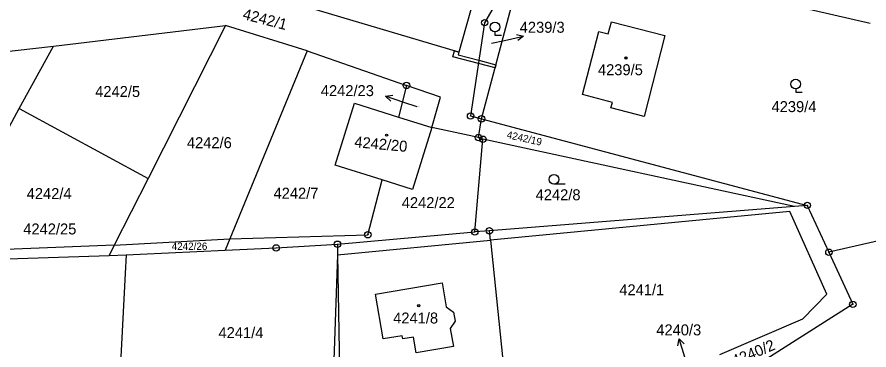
# Model space of a CAD drawing. Extents: x -593183 to -588034, y -1130415 to -1124994.
# Drawn here: x -589373.5 to -589241.6, y -1129290.1 to -1129238.5 of the extents above; entities that cross this region are included whole.
import ezdxf

# ---------------------------------------------------------------- set-up
doc = ezdxf.new("R2010")
doc.units = 0
for name, color, linetype in [('Vrstva 1', 7, 'Continuous'), ('Vrstva 16', 7, 'Continuous'), ('Vrstva 18', 7, 'Continuous'), ('Vrstva 19', 7, 'Continuous'), ('Vrstva 24', 7, 'Continuous'), ('Vrstva 25', 7, 'Continuous'), ('Vrstva 27', 7, 'Continuous'), ('Vrstva 4', 7, 'Continuous')]:
    doc.layers.add(name, color=color, linetype=linetype)

msp = doc.modelspace()

# ---------------------------------------------------------------- linework, layer by layer
at = {"layer": 'Vrstva 1'}
for p, q in [((-589299.15, -1129222.68), (-589305.11, -1129243.97)), ((-589301.62, -1129254.32), (-589295.46, -1129231.14)), ((-589297.14, -1129232.4), (-589301.13, -1129239.41)), ((-589241.44, -1129239.52), (-589271.9, -1129232.51)), ((-589305.11, -1129243.97), (-589329.46, -1129236.75)), ((-589367.87, -1129243.04), (-589341.24, -1129239.85)), ((-589341.24, -1129239.85), (-589353.23, -1129263.57)), ((-589328.62, -1129243.79), (-589341.24, -1129239.85)), ((-589301.13, -1129239.41), (-589303.31, -1129253.87)), ((-589282.03, -1129241.13), (-589281.48, -1129239.26)), ((-589281.48, -1129239.26), (-589273.25, -1129241.39)), ((-589285.96, -1129250.54), (-589283.44, -1129240.79)), ((-589283.44, -1129240.79), (-589282.03, -1129241.13)), ((-589273.25, -1129241.39), (-589276.43, -1129253.93)), ((-589396.33, -1129246.36), (-589367.87, -1129243.04)), ((-589373.16, -1129252.71), (-589367.87, -1129243.04)), ((-589328.62, -1129243.79), (-589340.6, -1129272.93)), ((-589328.62, -1129243.79), (-589313.22, -1129249.13)), ((-589313.22, -1129249.13), (-589314.49, -1129254.03)), ((-589307.95, -1129250.96), (-589313.22, -1129249.13)), ((-589309.32, -1129255.65), (-589307.95, -1129250.96)), ((-589281.35, -1129251.79), (-589285.96, -1129250.54)), ((-589378.87, -1129263.16), (-589373.16, -1129252.71)), ((-589373.16, -1129252.71), (-589353.23, -1129263.57)), ((-589324.27, -1129261.49), (-589321.26, -1129251.9)), ((-589321.26, -1129251.9), (-589314.49, -1129254.03)), ((-589281.58, -1129252.61), (-589281.35, -1129251.79)), ((-589276.43, -1129253.93), (-589281.58, -1129252.61)), ((-589314.49, -1129254.03), (-589309.32, -1129255.65)), ((-589303.31, -1129253.87), (-589301.62, -1129254.32)), ((-589302.08, -1129257.22), (-589301.62, -1129254.32)), ((-589301.62, -1129254.32), (-589251.18, -1129267.72)), ((-589309.32, -1129255.65), (-589312.28, -1129265.27)), ((-589302.08, -1129257.22), (-589309.32, -1129255.65)), ((-589302.66, -1129271.85), (-589301.4, -1129257.48)), ((-589301.4, -1129257.48), (-589302.08, -1129257.22)), ((-589253.17, -1129267.88), (-589301.4, -1129257.48)), ((-589317.01, -1129263.78), (-589324.27, -1129261.49)), ((-589353.23, -1129263.57), (-589358.46, -1129273.91)), ((-589319.21, -1129272.27), (-589317.01, -1129263.78)), ((-589312.28, -1129265.27), (-589317.01, -1129263.78)), ((-589253.17, -1129267.88), (-589300.4, -1129271.66)), ((-589253.91, -1129268.65), (-589300.25, -1129273.1)), ((-589248.15, -1129281.51), (-589253.91, -1129268.65)), ((-589251.18, -1129267.72), (-589253.17, -1129267.88)), ((-589251.18, -1129267.72), (-589247.84, -1129274.99)), ((-589340.6, -1129272.93), (-589319.21, -1129272.27)), ((-589323.92, -1129273.75), (-589302.66, -1129271.85)), ((-589300.4, -1129271.66), (-589302.66, -1129271.85)), ((-589300.25, -1129273.1), (-589300.4, -1129271.66)), ((-589235.7, -1129272.17), (-589247.84, -1129274.99)), ((-589358.46, -1129273.91), (-589385.32, -1129274.96)), ((-589358.46, -1129273.91), (-589359.25, -1129275.47)), ((-589358.46, -1129273.91), (-589340.6, -1129272.93)), ((-589340.6, -1129272.93), (-589341.32, -1129274.69)), ((-589333.41, -1129274.32), (-589323.92, -1129273.75)), ((-589323.92, -1129273.75), (-589323.93, -1129275.37)), ((-589300.25, -1129273.1), (-589297.9, -1129295.64)), ((-589386.09, -1129276.37), (-589359.25, -1129275.47)), ((-589359.25, -1129275.47), (-589356.6, -1129275.39)), ((-589356.6, -1129275.39), (-589356.76, -1129278.29)), ((-589356.6, -1129275.39), (-589354.45, -1129275.31)), ((-589354.45, -1129275.31), (-589341.32, -1129274.69)), ((-589341.32, -1129274.69), (-589333.41, -1129274.32)), ((-589323.93, -1129275.37), (-589324.63, -1129296.62)), ((-589247.84, -1129274.99), (-589244.14, -1129283.06)), ((-589356.76, -1129278.29), (-589357.96, -1129300.31)), ((-589318.04, -1129281.49), (-589307.72, -1129279.74)), ((-589307.72, -1129279.74), (-589307.07, -1129283.43)), ((-589316.86, -1129288.43), (-589318.04, -1129281.49)), ((-589251.9, -1129285.31), (-589248.15, -1129281.51)), ((-589244.14, -1129283.06), (-589262.76, -1129294.84)), ((-589307.07, -1129283.43), (-589305.96, -1129284.25)), ((-589305.96, -1129284.25), (-589305.71, -1129285.69)), ((-589305.71, -1129285.69), (-589306.46, -1129286.8)), ((-589264.73, -1129290.84), (-589251.9, -1129285.31)), ((-589306.46, -1129286.8), (-589305.97, -1129289.59)), ((-589313.88, -1129287.93), (-589316.86, -1129288.43)), ((-589313.8, -1129288.42), (-589313.88, -1129287.93)), ((-589312.13, -1129288.13), (-589313.8, -1129288.42)), ((-589311.72, -1129290.58), (-589312.13, -1129288.13)), ((-589305.97, -1129289.59), (-589311.72, -1129290.58))]:
    msp.add_line(p, q, dxfattribs=at)
at = {"layer": 'Vrstva 16'}
for p, q in [((-589300.05, -1129242.6), (-589298.05, -1129242.15)), ((-589311.56, -1129252.47), (-589313.62, -1129251.76))]:
    msp.add_line(p, q, dxfattribs=at)
at = {"layer": 'Vrstva 24'}
for centre, radius in [((-589301.13, -1129239.41), 0.5), ((-589301.13, -1129239.41), 0.0327), ((-589313.22, -1129249.13), 0.5), ((-589313.22, -1129249.13), 0.0327), ((-589303.31, -1129253.87), 0.5), ((-589303.31, -1129253.87), 0.0327), ((-589301.62, -1129254.32), 0.5), ((-589301.62, -1129254.32), 0.0327), ((-589302.08, -1129257.22), 0.5), ((-589301.4, -1129257.48), 0.5), ((-589302.08, -1129257.22), 0.0327), ((-589301.4, -1129257.48), 0.0327), ((-589251.18, -1129267.72), 0.5), ((-589251.18, -1129267.72), 0.0327), ((-589302.66, -1129271.85), 0.5), ((-589300.4, -1129271.66), 0.5), ((-589319.21, -1129272.27), 0.5), ((-589319.21, -1129272.27), 0.0327), ((-589302.66, -1129271.85), 0.0327), ((-589300.4, -1129271.66), 0.0327), ((-589333.41, -1129274.32), 0.5), ((-589323.92, -1129273.75), 0.5), ((-589323.92, -1129273.75), 0.0327), ((-589333.41, -1129274.32), 0.0327), ((-589247.84, -1129274.99), 0.5), ((-589247.84, -1129274.99), 0.0327), ((-589244.14, -1129283.06), 0.5), ((-589244.14, -1129283.06), 0.0327)]:
    msp.add_circle(centre, radius, dxfattribs=at)
at = {"layer": 'Vrstva 25'}
for p, q in [((-589299.54, -1129240.83), (-589299.54, -1129241.33)), ((-589299.54, -1129241.33), (-589298.52, -1129241.33)), ((-589298.05, -1129242.15), (-589295.12, -1129241.49)), ((-589252.98, -1129249.68), (-589252.98, -1129250.18)), ((-589252.98, -1129250.18), (-589251.96, -1129250.18)), ((-589313.62, -1129251.76), (-589316.46, -1129250.79)), ((-589288.65, -1129264.44), (-589290.4, -1129264.44)), ((-589270.15, -1129291.26), (-589271.02, -1129288.39))]:
    msp.add_line(p, q, dxfattribs=at)
for points in [[(-589296.21, -1129241.22), (-589295.12, -1129241.49), (-589295.99, -1129242.19)], [(-589315.67, -1129251.58), (-589316.46, -1129250.79), (-589315.35, -1129250.64)], [(-589271.21, -1129289.49), (-589271.02, -1129288.39), (-589270.25, -1129289.2)]]:
    msp.add_lwpolyline(points, dxfattribs=at)
for centre, radius in [((-589299.54, -1129240.08), 0.75), ((-589279.27, -1129244.88), 0.175), ((-589279.27, -1129244.88), 0.15), ((-589252.98, -1129248.93), 0.75), ((-589316.3, -1129256.84), 0.175), ((-589316.3, -1129256.84), 0.15), ((-589290.4, -1129263.69), 0.75), ((-589311.33, -1129283.25), 0.175), ((-589311.33, -1129283.25), 0.15)]:
    msp.add_circle(centre, radius, dxfattribs=at)
at = {"layer": 'Vrstva 27'}
for p, q in [((-589306.04, -1129244.7), (-589305.79, -1129243.77)), ((-589305.79, -1129243.77), (-589305.11, -1129243.97)), ((-589302.08, -1129245.73), (-589306.04, -1129244.7)), ((-589305.11, -1129243.97), (-589305.22, -1129244.4)), ((-589305.22, -1129244.4), (-589302.01, -1129245.23)), ((-589299.52, -1129246.4), (-589302.08, -1129245.73)), ((-589302.01, -1129245.23), (-589299.39, -1129245.92)), ((-589299.39, -1129245.92), (-589299.52, -1129246.4))]:
    msp.add_line(p, q, dxfattribs=at)
at = {"layer": 'Vrstva 4'}
for q in [(-589300.25, -1129273.1), (-589323.57, -1129295.98)]:
    msp.add_line((-589323.93, -1129275.37), q, dxfattribs=at)

# ---------------------------------------------------------------- texts
at = {"layer": 'Vrstva 16'}
for s, p in [('4239/3', (-589295.7, -1129240.97)), ('4242/23', (-589326.49, -1129250.79)), ('4242/25', (-589372.55, -1129272.23)), ('4240/3', (-589274.56, -1129287.87))]:
    msp.add_text(s, height=1.7, dxfattribs=at).set_placement(p)
at = {"layer": 'Vrstva 18'}
for s, height, rotation, p in [('4242/1', 1.7, 345.4676, (-589338.7, -1129238.82)), ('4242/19', 1.14, 347.3559, (-589297.79, -1129257.28)), ('4240/2', 1.7, 22.7932, (-589262.42, -1129292.7))]:
    msp.add_text(s, height=height, rotation=rotation, dxfattribs=at).set_placement(p)
for s, height, p in [('4239/3', 0.1, (-589300.05, -1129242.6)), ('4242/5', 1.7, (-589361.42, -1129250.93)), ('4239/4', 1.7, (-589256.72, -1129253.27)), ('4242/23', 0.1, (-589311.56, -1129252.47)), ('4242/6', 1.7, (-589347.22, -1129258.86)), ('4242/7', 1.7, (-589333.81, -1129266.69)), ('4242/4', 1.7, (-589372.02, -1129266.74)), ('4242/8', 1.7, (-589293.24, -1129266.93)), ('4242/22', 1.7, (-589313.96, -1129268.15)), ('4242/26', 1.14, (-589349.57, -1129274.63)), ('4241/1', 1.7, (-589280.29, -1129281.66)), ('4241/4', 1.7, (-589342.33, -1129288.3))]:
    msp.add_text(s, height=height, dxfattribs=at).set_placement(p)
at = {"layer": 'Vrstva 19'}
for s, p in [('4239/5', (-589283.59, -1129247.55)), ('4241/8', (-589315.29, -1129286.03))]:
    msp.add_text(s, height=1.7, dxfattribs=at).set_placement(p)
msp.add_text('4242/20', height=1.7, rotation=354.803, dxfattribs=at).set_placement((-589321.36, -1129258.7))

doc.saveas('drawing.dxf')
